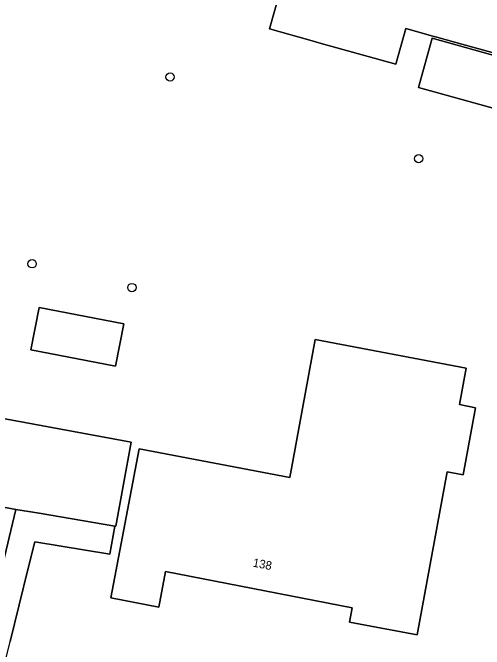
# Model space of a CAD drawing. Extents: x 158086 to 159499, y 382904 to 383981.
# Drawn here: x 158597.7 to 158653.1, y 383183.3 to 383258 of the extents above; entities that cross this region are included whole.
import ezdxf

# ---------------------------------------------------------------- set-up
doc = ezdxf.new("R2010")
doc.units = 0
for name, color, linetype in [('IMGEO_Boom', 7, 'Continuous'), ('IMGEO_Erf', 7, 'Continuous'), ('IMGEO_Pand', 7, 'Continuous'), ('IMGEO_Pand_nummerreeks', 7, 'Continuous')]:
    doc.layers.add(name, color=color, linetype=linetype)

msp = doc.modelspace()

# ---------------------------------------------------------------- linework, layer by layer
at = {"layer": 'IMGEO_Boom'}
for centre in [(158616.187, 383250.439), (158645.359, 383240.86), (158600.004, 383228.524), (158611.712, 383225.735)]:
    msp.add_circle(centre, 0.489, dxfattribs=at)
at = {"layer": 'IMGEO_Erf'}
for points in [[(158661.963, 383251.104), (158650.435, 383254.304), (158647.508, 383255.111), (158647.027, 383255.244), (158643.863, 383256.117), (158642.695, 383251.929), (158633.933, 383254.373), (158632.596, 383254.746), (158627.854, 383256.069), (158629.452, 383261.796)], [(158656.906, 383245.983), (158645.345, 383249.201), (158646.953, 383254.981), (158661.886, 383250.824)], [(158585.14, 383212.505), (158611.638, 383207.585), (158609.813, 383197.738), (158609.69, 383197.759), (158609.12, 383194.452), (158600.319, 383195.897), (158599.547, 383192.802), (158598.475, 383188.502), (158597.409, 383184.23)], [(158594.621, 383185.228), (158598.078, 383199.698), (158589.617, 383201.31)]]:
    msp.add_lwpolyline(points, dxfattribs=at)
for points in [[(158610.753, 383221.473), (158609.795, 383216.499), (158599.865, 383218.413), (158600.823, 383223.387)], [(158650.942, 383216.261), (158650.158, 383212.003), (158652.044, 383211.643), (158650.595, 383203.775), (158648.709, 383204.135), (158645.186, 383185.009), (158637.25, 383186.469), (158637.572, 383188.173), (158615.666, 383192.409), (158614.88, 383188.255), (158609.245, 383189.344), (158612.577, 383206.832), (158630.232, 383203.465), (158633.211, 383219.643)]]:
    msp.add_lwpolyline(points, close=True, dxfattribs=at)
at = {"layer": 'IMGEO_Pand'}
msp.add_lwpolyline([(158629.452, 383261.796), (158627.854, 383256.069), (158632.596, 383254.746), (158633.933, 383254.373), (158642.695, 383251.929), (158643.863, 383256.117), (158647.027, 383255.244), (158647.508, 383255.111), (158650.435, 383254.304), (158661.963, 383251.104), (158662.126, 383251.059), (158667.873, 383249.467), (158668.022, 383250), (158668.452, 383250), (158668.535, 383250.276), (158669.514, 383250), (158672.967, 383249.026), (158672.673, 383247.978), (158678.918, 383246.223), (158679.969, 383250), (158680.638, 383252.407), (158680.474, 383252.365), (158677.157, 383253.287), (158680.902, 383266.761)], dxfattribs=at)
for points in [[(158661.122, 383248.079), (158661.886, 383250.824), (158646.953, 383254.981), (158645.345, 383249.201), (158656.906, 383245.983), (158657.75, 383249.017)], [(158610.753, 383221.473), (158600.823, 383223.387), (158599.865, 383218.413), (158609.795, 383216.499)], [(158614.88, 383188.255), (158615.666, 383192.409), (158637.572, 383188.173), (158637.25, 383186.469), (158645.186, 383185.009), (158648.709, 383204.135), (158650.595, 383203.775), (158652.044, 383211.643), (158650.158, 383212.003), (158650.942, 383216.261), (158633.211, 383219.643), (158630.232, 383203.465), (158612.577, 383206.832), (158609.245, 383189.344)], [(158611.638, 383207.585), (158585.14, 383212.505), (158580.224, 383213.418), (158578.312, 383203.119), (158579.6, 383202.881), (158580.351, 383202.742), (158585.477, 383201.862), (158589.588, 383201.156), (158589.617, 383201.31), (158598.078, 383199.698), (158600.842, 383199.263), (158609.69, 383197.759), (158609.813, 383197.738)], [(158597.596, 383171.872), (158594.518, 383172.64), (158597.409, 383184.23), (158598.475, 383188.502), (158599.547, 383192.802), (158600.319, 383195.897), (158609.12, 383194.452), (158609.69, 383197.759), (158600.842, 383199.263), (158598.078, 383199.698), (158594.621, 383185.228), (158593.027, 383178.559), (158589.397, 383164.611), (158595.411, 383163.111), (158596.503, 383167.492)]]:
    msp.add_lwpolyline(points, close=True, dxfattribs=at)

# ---------------------------------------------------------------- texts
at = {"layer": 'IMGEO_Pand_nummerreeks'}
msp.add_text('138', height=1, rotation=349.05651, dxfattribs=at).set_placement((158625.838, 383193.008))

doc.saveas('drawing.dxf')
